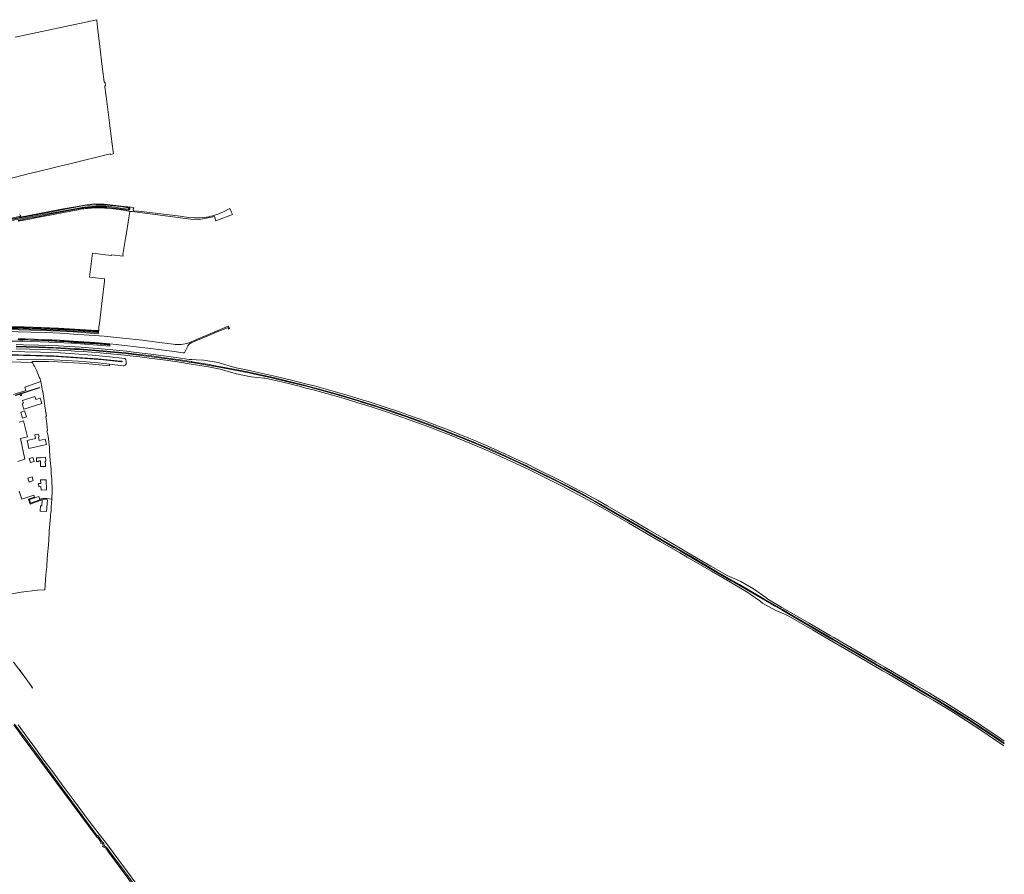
# Model space of a CAD drawing. Header units: metres. Extents: x 168032 to 180145, y 382923 to 399665.
# Tile 293 of 293: x 171368 to 173046, y 395010 to 396467. Entities that reach past the tile are written whole.
import ezdxf

# ---------------------------------------------------------------- set-up
doc = ezdxf.new("R2010")
doc.units = ezdxf.units.M
for name, color, linetype, lineweight in [('B-WE-GR-BEPLANTING_CULTUUR_BOSPLANTSOEN-GV', 8, 'Continuous', 18), ('B-WE-GR-BOUWLAND-GV', 8, 'Continuous', 18), ('B-WE-GR-GRAS-GV', 8, 'Continuous', 18), ('B-WE-GR-GROENVOORZIENING-GV', 8, 'Continuous', 18), ('B-WE-IE-TERREINAFSCHEIDING_KUNSTMATIG_HEKWERK_RASTER-G', 8, 'IE-TERREINAFSCHEIDING-KUNSTMATIG', 18), ('B-WE-OG-TERREIN_CULTUURSCHEIDING-GV', 8, 'Continuous', 18), ('B-WE-OG-TERREIN_ERF-GV', 8, 'Continuous', 18), ('B-WE-OG-WATER_SLOOT-GV', 8, 'Continuous', 18), ('B-WE-OG-WEG-GV', 8, 'Continuous', 18), ('B-WE-VW-MARKERING_PICTOGRAM-G', 8, 'Continuous', 18)]:
    doc.layers.add(name, color=color, linetype=linetype, lineweight=lineweight)
doc.linetypes.add('IE-TERREINAFSCHEIDING-KUNSTMATIG', pattern='A,4,[82,NLCS.SHX,S=0.75,R=90,X=0,Y=0],4,-2', length=10)

msp = doc.modelspace()

# ---------------------------------------------------------------- linework, layer by layer
at = {"layer": 'B-WE-GR-BEPLANTING_CULTUUR_BOSPLANTSOEN-GV', "flags": 128}
for points in [[(171629.546, 395913.761), (171602.008, 395917.456), (171577.328, 395920.633), (171543.735, 395924.267), (171512.045, 395927.338), (171478.142, 395929.993), (171460.607, 395931.168), (171437.277, 395932.463), (171412.887, 395933.605), (171387.027, 395934.37), (171344.072, 395935.243)], [(171365.415, 395922.935), (171377.212, 395922.704), (171409.088, 395922.079), (171436.663, 395920.509), (171459.269, 395919.222), (171495.94, 395916.86), (171521.705, 395914.389), (171532.392, 395913.364), (171546.875, 395911.803), (171586.274, 395907.248), (171627.494, 395901.849), (171646.812, 395899.072), (171647.57, 395898.963), (171648.385, 395898.859), (171648.608, 395898.898), (171648.913, 395899.031), (171648.992, 395899.185), (171654.489, 395910.183), (171654.845, 395911.018), (171655.274, 395911.818), (171655.771, 395912.578), (171656.334, 395913.291), (171656.957, 395913.952), (171657.636, 395914.555), (171658.365, 395915.097), (171659.139, 395915.572), (171659.553, 395915.79), (171660.548, 395916.21), (171688.767, 395928.13), (171704.706, 395934.809), (171722.017, 395941.93), (171722.407, 395941.935), (171722.79, 395941.86), (171723.15, 395941.709), (171723.472, 395941.488), (171723.741, 395941.206), (171723.948, 395940.875), (171724.083, 395940.509), (171724.141, 395940.123), (171724.12, 395939.733), (171724.11, 395939.68), (171725.817, 395940.501), (171724.031, 395944.673), (171723.51, 395944.455), (171656.381, 395916.38)]]:
    msp.add_lwpolyline(points, dxfattribs=at)
at = {"layer": 'B-WE-GR-BEPLANTING_CULTUUR_BOSPLANTSOEN-GV'}
msp.add_lwpolyline([(171656.381, 395916.38, -0.13411499), (171629.546, 395913.761)], format="xyb", dxfattribs=at)
at = {"layer": 'B-WE-GR-BOUWLAND-GV', "flags": 128}
for points in [[(171350.331, 396195.771), (171382.773, 396204.036), (171394.826, 396206.974), (171434.489, 396216.642), (171453.523, 396221.47), (171522.58, 396238.098), (171522.81, 396237.145), (171527.896, 396238.37), (171524.979, 396259.063), (171520.708, 396295.921), (171516.658, 396327.401), (171513.049, 396352.324), (171513.113, 396353.463), (171513.721, 396354.178), (171514.515, 396354.417), (171513.767, 396360.027), (171513.137, 396360.174), (171512.536, 396360.786), (171512.357, 396361.405), (171508.545, 396387.499), (171504.821, 396421.34), (171500.601, 396454.405), (171499.832, 396465.632), (171499.732, 396467.096), (171360.318, 396437.368)], [(171338.134, 396125.453), (171370.302, 396131.986), (171369.718, 396134.075), (171367.63, 396134.249)], [(171512.613, 396025.394), (171512.564, 396024.98), (171487.364, 396027.912), (171492.19, 396068.789), (171523.822, 396064.793), (171523.777, 396064.379), (171524.193, 396064.326), (171524.397, 396066.322), (171544.54, 396063.774), (171544.154, 396066.709), (171549.605, 396101.05), (171549.991, 396100.984), (171550.434, 396103.598), (171550.02, 396103.668), (171555.802, 396140.094), (171545.748, 396142.058), (171528.214, 396144.404), (171516.37, 396145.7), (171513.435, 396145.974), (171510.503, 396146.17), (171507.567, 396146.286), (171504.622, 396146.325), (171503.674, 396146.32), (171499.218, 396146.259), (171494.769, 396146.118), (171490.324, 396145.898), (171485.881, 396145.599), (171483.452, 396145.402), (171480.51, 396145.124), (171477.587, 396144.77), (171474.675, 396144.337), (171471.774, 396143.827), (171468.883, 396143.237), (171467.816, 396143), (171446.373, 396138.939), (171422.907, 396134.319), (171404.042, 396130.799), (171382.211, 396126.562), (171365.676, 396123.426)], [(171350.826, 395943.415), (171375.838, 395943.383), (171434.392, 395941.069), (171498.85, 395937.07), (171501.819, 395937.047), (171502.652, 395937.04), (171502.76, 395937.025), (171502.82, 395937.498), (171503.03, 395940.142), (171503.271, 395943.173), (171504.029, 395949.001), (171508.538, 395988.437), (171512.503, 396021.289), (171512.918, 396024.476), (171513.031, 396025.345), (171512.613, 396025.394)], [(171364.999, 395714.083), (171368.567, 395714.698), (171371.879, 395715.824), (171377.139, 395717.778), (171369.532, 395752.882), (171381.225, 395755.659), (171374.746, 395783.321), (171367.375, 395780.93)], [(171418.231, 395590.742), (171418.377, 395592.585), (171418.598, 395595.378), (171420.491, 395619.257), (171420.673, 395621.372), (171420.888, 395623.861), (171421.032, 395625.243), (171421.671, 395631.362), (171421.936, 395637.362), (171422.496, 395642.961), (171422.806, 395649.553), (171414.498, 395650.661), (171407.886, 395650.891), (171405.007, 395650.43), (171404.016, 395649.763), (171404.73, 395647.621), (171385.822, 395641.316), (171383.04, 395649.633), (171393.249, 395653.11), (171392.24, 395656.463), (171388.658, 395655.167), (171378.55, 395651.863), (171371.879, 395649.548), (171371.87, 395649.574), (171370.728, 395653.002), (171369.359, 395656.266), (171368.385, 395659.62), (171367.38, 395663.075)], [(171284.744, 395579.471), (171286.305, 395576.538), (171287.726, 395573.868), (171297.939, 395556.222), (171299.653, 395553.671), (171306.333, 395543.732), (171307.477, 395542.029), (171308.946, 395540.659), (171309.974, 395539.897), (171311.626, 395539.469), (171311.975, 395539.418), (171313.276, 395539.23), (171314.966, 395538.728), (171315.737, 395538.25), (171316.291, 395537.417), (171322.474, 395519.899), (171331.98, 395491.436), (171333.983, 395484.843), (171370.436, 395491.056), (171398.515, 395494.439), (171411.07, 395495.105), (171412.918, 395520.342), (171414.184, 395534.241)], [(171414.361, 395534.762), (171414.457, 395537.044), (171414.394, 395537.166), (171414.331, 395537.418), (171415.503, 395555.031), (171417.045, 395571.4), (171417.749, 395581.744), (171418.203, 395590.219), (171418.231, 395590.742)]]:
    msp.add_lwpolyline(points, dxfattribs=at)
msp.add_lwpolyline([(171406.272, 395649.135), (171415.321, 395648.565), (171414.066, 395628.615), (171403.285, 395629.295), (171403.86, 395638.335), (171405.609, 395638.238)], close=True, dxfattribs=at)
at = {"layer": 'B-WE-GR-BOUWLAND-GV'}
msp.add_lwpolyline([(171414.184, 395534.241, -0.18964913), (171414.361, 395534.762)], format="xyb", dxfattribs=at)
at = {"layer": 'B-WE-GR-GRAS-GV', "flags": 128}
msp.add_lwpolyline([(171357.335, 395827.904), (171378.806, 395834.693), (171376.834, 395840.815), (171404.113, 395850.186), (171402.867, 395854.763), (171401.604, 395857.76), (171400.168, 395860.998), (171398.106, 395866.359), (171397.859, 395866.948), (171396.812, 395869.311), (171395.692, 395871.641), (171394.501, 395873.934), (171393.24, 395876.19), (171391.909, 395878.406), (171390.527, 395881.212), (171389.761, 395881.939), (171389.484, 395881.974), (171370.294, 395882.96), (171329.977, 395884.541)], dxfattribs=at)
at = {"layer": 'B-WE-GR-GROENVOORZIENING-GV', "flags": 128}
for points in [[(171686.642, 396130.316), (171675.967, 396129.224), (171665.229, 396129.25), (171655.957, 396130.049), (171641.617, 396131.921), (171570.447, 396140.362), (171570.153, 396140.396), (171569.524, 396140.471), (171562.305, 396141.446), (171562.02, 396141.884), (171561.805, 396142.361), (171561.664, 396142.865), (171561.603, 396143.384), (171561.62, 396143.907), (171561.718, 396144.421), (171561.892, 396144.914), (171562.14, 396145.375), (171562.455, 396145.793), (171562.829, 396146.158), (171563.22, 396146.44), (171557.89, 396147.17), (171552.559, 396147.899), (171554.713, 396147.497), (171555.075, 396147.191), (171555.381, 396146.828), (171555.621, 396146.42), (171555.79, 396145.977), (171555.882, 396145.511), (171555.894, 396145.037), (171555.827, 396144.568), (171555.682, 396144.117), (171555.463, 396143.696), (171555.177, 396143.318), (171554.831, 396142.993), (171554.436, 396142.731), (171554.003, 396142.539), (171553.817, 396142.482), (171545.957, 396143.583), (171528.4, 396145.932), (171516.525, 396147.231), (171513.558, 396147.509), (171510.585, 396147.707), (171507.608, 396147.825), (171504.628, 396147.864), (171503.66, 396147.859), (171499.183, 396147.798), (171494.707, 396147.656), (171490.234, 396147.435), (171485.767, 396147.134), (171483.317, 396146.935), (171480.345, 396146.655), (171477.381, 396146.296), (171474.428, 396145.857), (171471.487, 396145.339), (171468.562, 396144.743), (171467.506, 396144.508), (171446.081, 396140.45), (171422.617, 396135.831), (171403.754, 396132.311), (171381.921, 396128.074), (171365.389, 396124.938)], [(171365.676, 396123.426), (171382.211, 396126.562), (171404.042, 396130.799), (171422.907, 396134.319), (171446.373, 396138.939), (171467.816, 396143), (171468.883, 396143.237), (171471.774, 396143.827), (171474.675, 396144.337), (171477.587, 396144.77), (171480.51, 396145.124), (171483.452, 396145.402), (171485.881, 396145.599), (171490.324, 396145.898), (171494.769, 396146.118), (171499.218, 396146.259), (171503.674, 396146.32), (171504.622, 396146.325), (171507.567, 396146.286), (171510.503, 396146.17), (171513.435, 396145.974), (171516.37, 396145.7), (171528.214, 396144.404), (171545.748, 396142.058), (171555.802, 396140.094), (171559.725, 396139.822), (171659.977, 396127.217), (171673.338, 396126.555), (171683.128, 396128.011), (171700.354, 396131.458), (171702.31, 396124.306), (171730.907, 396134.769), (171728.439, 396139.694)], [(171726.042, 396144.884), (171714.412, 396138.972)], [(171728.329, 396139.943), (171726.042, 396144.884)]]:
    msp.add_lwpolyline(points, dxfattribs=at)
at = {"layer": 'B-WE-GR-GROENVOORZIENING-GV'}
for points in [[(171714.412, 396138.972, -0.05214929), (171686.642, 396130.316)], [(171728.439, 396139.694, -0.02461509), (171728.329, 396139.943)]]:
    msp.add_lwpolyline(points, format="xyb", dxfattribs=at)
at = {"layer": 'B-WE-IE-TERREINAFSCHEIDING_KUNSTMATIG_HEKWERK_RASTER-G', "flags": 128}
msp.add_lwpolyline([(171212.385, 395891.406), (171212.684, 395891.644), (171227.26, 395892.486), (171256.059, 395894.39), (171276.088, 395895.613), (171279.085, 395895.734), (171282.097, 395895.435), (171283.278, 395895.22), (171284.308, 395894.737), (171285.524, 395894.01), (171286.214, 395893.359), (171291.049, 395887.676), (171293.139, 395886.209), (171295.167, 395885.293), (171297.299, 395884.592), (171298.362, 395884.443), (171329.977, 395884.541), (171370.294, 395882.96), (171389.484, 395881.974)], dxfattribs=at)
at = {"layer": 'B-WE-OG-TERREIN_CULTUURSCHEIDING-GV', "flags": 128}
for points in [[(171359.513, 395266.001), (171370.11, 395251.809), (171374.12, 395246.378), (171500.425, 395075.357), (171501.248, 395075.923), (171506.472, 395068.893)], [(171566.222, 394995.077), (171552.012, 395014.224), (171537.155, 395034.017), (171527.576, 395047.007), (171514.536, 395064.554), (171503.666, 395078.305), (171488.429, 395098.155), (171476.995, 395113.588), (171460.953, 395135.065), (171444.124, 395158.005), (171422.861, 395186.86), (171407.69, 395206.946), (171393.933, 395225.967), (171380.613, 395243.906), (171365.412, 395264.655)], [(171508.073, 395065.358), (171508.458, 395065.444), (171509.154, 395065.365), (171509.93, 395065.07), (171510.627, 395064.477), (171511.04, 395063.779), (171512.401, 395059.261), (171512.461, 395058.835), (171512.433, 395058.296)], [(171517.242, 395054.378), (171519.988, 395050.68), (171567.099, 394987.235)]]:
    msp.add_lwpolyline(points, dxfattribs=at)
at = {"layer": 'B-WE-OG-TERREIN_CULTUURSCHEIDING-GV'}
for points in [[(171506.472, 395068.893, -0.10253831), (171508.073, 395065.358)], [(171512.433, 395058.296, -0.14905642), (171517.242, 395054.378)]]:
    msp.add_lwpolyline(points, format="xyb", dxfattribs=at)
at = {"layer": 'B-WE-OG-TERREIN_ERF-GV', "flags": 128}
for points in [[(171367.38, 395663.075), (171368.385, 395659.62), (171369.359, 395656.266), (171370.728, 395653.002), (171371.87, 395649.574), (171371.879, 395649.548), (171378.55, 395651.863), (171388.658, 395655.167), (171392.24, 395656.463), (171393.249, 395653.11), (171383.04, 395649.633), (171385.822, 395641.316), (171404.73, 395647.621), (171404.016, 395649.763), (171405.007, 395650.43), (171407.886, 395650.891), (171414.498, 395650.661), (171422.806, 395649.553), (171423.3, 395664.669), (171422.814, 395683.466), (171422.027, 395693.133), (171421.87, 395697.447), (171421.665, 395700.995), (171421.092, 395705.577), (171420.658, 395710.522), (171420.569, 395711.532), (171420.205, 395715.674), (171419.151, 395732.495), (171419.146, 395732.577), (171418.964, 395736.911), (171418.907, 395737.392), (171416.601, 395756.741), (171414.546, 395766.339), (171415.672, 395766.75), (171413.654, 395783.375), (171412.716, 395790.191), (171412.918, 395790.655), (171413.319, 395790.964), (171413.991, 395791.122), (171413.845, 395791.813), (171413.238, 395794.696), (171413.031, 395796.06), (171412.917, 395796.813), (171412.29, 395800.937), (171407.42, 395832.993), (171407.219, 395833.54), (171407.05, 395834.001), (171405.929, 395840.348), (171405.843, 395840.833), (171404.113, 395850.186), (171376.834, 395840.815), (171378.806, 395834.693), (171357.335, 395827.904)], [(171367.375, 395780.93), (171374.746, 395783.321), (171381.225, 395755.659), (171369.532, 395752.882), (171377.139, 395717.778), (171371.879, 395715.824), (171368.567, 395714.698), (171364.999, 395714.083)]]:
    msp.add_lwpolyline(points, dxfattribs=at)
for points in [[(171370.538, 395829.142), (171371.442, 395826.368), (171369.578, 395825.76), (171368.674, 395828.534), (171361.352, 395826.146), (171361.158, 395826.804), (171387.244, 395835.311), (171401.957, 395839.919), (171402.138, 395839.257), (171387.453, 395834.658)], [(171394.153, 395824.473), (171395.737, 395819.419), (171403.25, 395821.775), (171406.108, 395812.656), (171375.096, 395802.963), (171372.279, 395812.396), (171374.503, 395813.034), (171372.948, 395817.84)], [(171376.387, 395799.955), (171379.533, 395789.89), (171373.102, 395787.88), (171369.956, 395797.944)], [(171400.264, 395760.691), (171401.331, 395755.857), (171400.027, 395755.569), (171401.304, 395749.785), (171411.821, 395752.107), (171413.867, 395742.837), (171408.909, 395741.743), (171383.717, 395736.229), (171381.858, 395744.721), (171380.769, 395749.698), (171395.155, 395752.846), (171393.752, 395759.254), (171395.342, 395759.602)], [(171390.446, 395720.885), (171391.072, 395718.983), (171392.7, 395714.045), (171386.411, 395711.971), (171384.177, 395718.823)], [(171412.271, 395720.919), (171412.53, 395714.334), (171411.495, 395714.295), (171411.567, 395712.386), (171411.62, 395711.113), (171412.144, 395711.134), (171412.37, 395705.512), (171403.774, 395705.176), (171403.385, 395715.004), (171400.633, 395714.896), (171400.669, 395713.897), (171396.971, 395713.763), (171396.752, 395719.826), (171400.176, 395719.956), (171403.231, 395720.071), (171403.212, 395720.571)], [(171389.139, 395687.8), (171391.383, 395681.163), (171384.222, 395678.747), (171382.006, 395685.39)], [(171413.164, 395682.746), (171413.863, 395665.256), (171404.507, 395664.89), (171404.27, 395671.002), (171400.669, 395670.842), (171400.462, 395676.208), (171404.067, 395676.338), (171403.826, 395682.368)], [(171386.565, 395643.039), (171384.698, 395648.742), (171400.473, 395653.907), (171402.34, 395648.203)]]:
    msp.add_lwpolyline(points, close=True, dxfattribs=at)
at = {"layer": 'B-WE-OG-WATER_SLOOT-GV', "flags": 128}
for points in [[(171344.777, 396124.423), (171390, 396133.425), (171422.726, 396139.762), (171451.439, 396145.389), (171478.369, 396150.266), (171497.676, 396151.562), (171511.033, 396151.508), (171534.976, 396148.943), (171539.76, 396148.388), (171553.805, 396146.195), (171554.029, 396145.95), (171554.188, 396145.658), (171554.273, 396145.336), (171554.279, 396145.004), (171554.206, 396144.68), (171554.058, 396144.382), (171553.843, 396144.128), (171553.574, 396143.933), (171553.271, 396143.809), (171543.437, 396145.443), (171529.52, 396147.415), (171515.35, 396149.034), (171498.015, 396149.409), (171477.27, 396147.653), (171465.575, 396145.344), (171436.87, 396140.311), (171409.313, 396135.077), (171378.083, 396128.98), (171346.485, 396122.772)], [(171346.485, 396122.772), (171378.083, 396128.98), (171409.313, 396135.077), (171436.87, 396140.311), (171465.575, 396145.344), (171477.27, 396147.653), (171498.015, 396149.409), (171515.35, 396149.034), (171529.52, 396147.415), (171543.437, 396145.443), (171553.271, 396143.809), (171553.574, 396143.933), (171553.843, 396144.128), (171554.058, 396144.382), (171554.206, 396144.68), (171554.279, 396145.004), (171554.273, 396145.336), (171554.188, 396145.658), (171554.029, 396145.95), (171553.805, 396146.195), (171539.76, 396148.388), (171534.976, 396148.943), (171511.033, 396151.508), (171497.676, 396151.562), (171478.369, 396150.266), (171451.439, 396145.389), (171422.726, 396139.762), (171390, 396133.425), (171344.777, 396124.423)], [(171365.389, 396124.938), (171381.921, 396128.074), (171403.754, 396132.311), (171422.617, 396135.831), (171446.081, 396140.45), (171467.506, 396144.508), (171468.562, 396144.743), (171471.487, 396145.339), (171474.428, 396145.857), (171477.381, 396146.296), (171480.345, 396146.655), (171483.317, 396146.935), (171485.767, 396147.134), (171490.234, 396147.435), (171494.707, 396147.656), (171499.183, 396147.798), (171503.66, 396147.859), (171504.628, 396147.864), (171507.608, 396147.825), (171510.585, 396147.707), (171513.558, 396147.509), (171516.525, 396147.231), (171528.4, 396145.932), (171545.957, 396143.583), (171553.817, 396142.482), (171554.003, 396142.539), (171554.436, 396142.731), (171554.831, 396142.993), (171555.177, 396143.318), (171555.463, 396143.696), (171555.682, 396144.117), (171555.827, 396144.568), (171555.894, 396145.037), (171555.882, 396145.511), (171555.79, 396145.977), (171555.621, 396146.42), (171555.381, 396146.828), (171555.075, 396147.191), (171554.713, 396147.497), (171552.559, 396147.899), (171551.093, 396148.065), (171550.684, 396148.112), (171517.427, 396151.885), (171512.162, 396152.322), (171506.896, 396152.759), (171501.613, 396152.802), (171496.33, 396152.845), (171491.058, 396152.493), (171485.786, 396152.141), (171439.269, 396143.944), (171368.671, 396130.127), (171368.511, 396130.096), (171346.876, 396125.862)], [(171347.344, 395940.361), (171402.477, 395938.647), (171459.386, 395935.97), (171498.824, 395933.627), (171502.082, 395933.356), (171502.194, 395933.828), (171502.652, 395937.04), (171501.819, 395937.047), (171498.85, 395937.07), (171434.392, 395941.069), (171375.838, 395943.383), (171350.826, 395943.415)], [(171348.686, 395942.424), (171368.814, 395942.221), (171387.595, 395941.808), (171410.305, 395941.077), (171456.544, 395938.78), (171470.826, 395937.975), (171484.887, 395936.959), (171501.13, 395935.836), (171501.314, 395935.781), (171501.46, 395935.657), (171501.543, 395935.485), (171501.549, 395935.294), (171501.478, 395935.117), (171501.34, 395934.983), (171501.161, 395934.917), (171501.062, 395934.913), (171459.039, 395937.766), (171420.248, 395939.64), (171373.905, 395941.194), (171348.28, 395941.66)], [(171348.28, 395941.66), (171373.905, 395941.194), (171420.248, 395939.64), (171459.039, 395937.766), (171501.062, 395934.913), (171501.161, 395934.917), (171501.34, 395934.983), (171501.478, 395935.117), (171501.549, 395935.294), (171501.543, 395935.485), (171501.46, 395935.657), (171501.314, 395935.781), (171501.13, 395935.836), (171484.887, 395936.959), (171470.826, 395937.975), (171456.544, 395938.78), (171410.305, 395941.077), (171387.595, 395941.808), (171368.814, 395942.221), (171348.686, 395942.424)], [(171335.366, 395919.223), (171374.186, 395918.934), (171417.658, 395917.315), (171456.683, 395915.348), (171500.801, 395912.313), (171521.636, 395910.344), (171521.671, 395912.415), (171511.82, 395913.215), (171505.274, 395913.793), (171499.093, 395914.362), (171492.603, 395914.856), (171488.232, 395915.072), (171482.64, 395915.495), (171478.238, 395915.692), (171471.701, 395916.079), (171465.844, 395916.625), (171460.301, 395916.819), (171450.28, 395917.676), (171441.987, 395918.17), (171436.866, 395918.385), (171431.142, 395918.709), (171428.239, 395918.936), (171404.473, 395920.183), (171367.822, 395921.248)], [(171367.822, 395921.248), (171404.473, 395920.183), (171428.239, 395918.936), (171431.142, 395918.709), (171436.866, 395918.385), (171441.987, 395918.17), (171450.28, 395917.676), (171460.301, 395916.819), (171465.844, 395916.625), (171471.701, 395916.079), (171478.238, 395915.692), (171482.64, 395915.495), (171488.232, 395915.072), (171492.603, 395914.856), (171499.093, 395914.362), (171505.274, 395913.793), (171511.82, 395913.215), (171521.671, 395912.415), (171521.688, 395913.387), (171520.9, 395913.496), (171514.706, 395914.113), (171510.988, 395914.417), (171505.811, 395914.778), (171499.364, 395915.274), (171493.023, 395916.016), (171487.626, 395916.352), (171482.12, 395916.626), (171472.603, 395917.194), (171464.326, 395917.658), (171451.328, 395918.544), (171443.271, 395919.065), (171431.328, 395919.608), (171427.997, 395919.938), (171399.841, 395920.703), (171365.134, 395921.64)]]:
    msp.add_lwpolyline(points, dxfattribs=at)
at = {"layer": 'B-WE-OG-WEG-GV', "flags": 128}
for points in [[(171347.469, 395938.684), (171387.386, 395937.894), (171436.94, 395936.04), (171460.101, 395934.75), (171488.514, 395932.785), (171502.077, 395931.658), (171502.76, 395937.025), (171502.652, 395937.04), (171502.194, 395933.828), (171502.082, 395933.356), (171498.824, 395933.627), (171459.386, 395935.97), (171402.477, 395938.647), (171347.344, 395940.361), (171341.711, 395941.312), (171336.413, 395942.946), (171330.038, 395945.659), (171323.329, 395949.842), (171267.786, 395987.575), (171267.804, 395989.039), (171268.213, 395989.693), (171268.883, 395989.984)], [(171363.389, 395887.962), (171394.448, 395888.201), (171426.541, 395887.165), (171468.243, 395884.959), (171502, 395882.073), (171521.015, 395879.743), (171544.452, 395876.872), (171545.474, 395877.002), (171546.78, 395877.473), (171547.87, 395877.854), (171549.082, 395879.04), (171549.45, 395879.795), (171549.588, 395881.326), (171549.676, 395884.494), (171549.014, 395887.689), (171548.431, 395888.553), (171547.442, 395889.211), (171546.673, 395889.438), (171542.145, 395890.262), (171521.265, 395892.32), (171491.7, 395895.234), (171461.361, 395897.305), (171429.702, 395899.456), (171403.619, 395900.257), (171377.144, 395901.046), (171355.455, 395901.313)], [(171329.977, 395884.541), (171370.294, 395882.96), (171389.484, 395881.974), (171389.761, 395881.939), (171390.038, 395881.904), (171389.874, 395882.187), (171389.1, 395883.593), (171389.115, 395883.939), (171389.561, 395884.385), (171390.115, 395884.512), (171407.877, 395884.53), (171417.417, 395884.39), (171432.406, 395883.791), (171449.479, 395882.773), (171480.397, 395880.74), (171520.956, 395877.059), (171521.015, 395879.743), (171502, 395882.073), (171468.243, 395884.959), (171426.541, 395887.165), (171394.448, 395888.201), (171363.389, 395887.962)], [(171357.853, 395371.839), (171373.896, 395349.99), (171384.634, 395335.224), (171389.76, 395327.535), (171390.167, 395327.897), (171387.911, 395331.074), (171370.033, 395355.85), (171367.133, 395359.868)], [(171357.915, 395264.808), (171368.509, 395250.62), (171372.516, 395245.194), (171499.967, 395072.622), (171500.794, 395073.191), (171504.866, 395067.712)], [(171506.472, 395068.893), (171501.248, 395075.923), (171500.425, 395075.357), (171374.12, 395246.378), (171370.11, 395251.809), (171359.513, 395266.001)], [(171506.445, 395062.556), (171507.603, 395063.209), (171508.566, 395063.425), (171508.68, 395063.412), (171508.901, 395063.328), (171509.081, 395063.175), (171509.201, 395062.972), (171510.448, 395058.833), (171510.46, 395058.747), (171510.446, 395058.471), (171510.354, 395058.21), (171510.192, 395057.987), (171509.972, 395057.819), (171509.714, 395057.72), (171509.439, 395057.699)], [(171512.433, 395058.296), (171512.461, 395058.835), (171512.401, 395059.261), (171511.04, 395063.779), (171510.627, 395064.477), (171509.93, 395065.07), (171509.154, 395065.365), (171508.458, 395065.444), (171508.073, 395065.358)], [(171515.612, 395053.229), (171518.066, 395049.923), (171518.387, 395049.491), (171565.498, 394986.046)], [(171567.099, 394987.235), (171519.988, 395050.68), (171517.242, 395054.378)]]:
    msp.add_lwpolyline(points, dxfattribs=at)
for points in [[(171539.894, 395884.997), (171501.513, 395889.047), (171466.429, 395891.407), (171426.574, 395893.893), (171386.507, 395895.152), (171345.627, 395896.19), (171301.036, 395896.493), (171300.598, 395896.476), (171299.411, 395896.094), (171299.254, 395895.797), (171299.252, 395895.539), (171299.436, 395895.329), (171314.395, 395895.117), (171353.872, 395894.974), (171395.361, 395893.832), (171430.676, 395892.626), (171471.882, 395890.154), (171510.785, 395887.232), (171541.882, 395883.843), (171542.406, 395883.849), (171542.673, 395884.021), (171542.752, 395884.3), (171542.62, 395884.483), (171542.345, 395884.61)], [(171539.894, 395884.997), (171542.345, 395884.61), (171542.62, 395884.483), (171542.752, 395884.3), (171542.673, 395884.021), (171542.406, 395883.849), (171541.882, 395883.843), (171510.785, 395887.232), (171471.882, 395890.154), (171430.676, 395892.626), (171395.361, 395893.832), (171353.872, 395894.974), (171314.395, 395895.117), (171299.436, 395895.329), (171299.252, 395895.539), (171299.254, 395895.797), (171299.411, 395896.094), (171300.598, 395896.476), (171301.036, 395896.493), (171345.627, 395896.19), (171386.507, 395895.152), (171426.574, 395893.893), (171466.429, 395891.407), (171501.513, 395889.047)]]:
    msp.add_lwpolyline(points, close=True, dxfattribs=at)
at = {"layer": 'B-WE-OG-WEG-GV'}
for points in [[(171504.866, 395067.712, -0.14829521), (171506.307, 395063.553)], [(171506.307, 395063.553, 0.03217404), (171506.445, 395062.556)], [(171508.073, 395065.358, 0.10253831), (171506.472, 395068.893)], [(171509.439, 395057.699, 0.07548358), (171511.589, 395056.487)], [(171511.589, 395056.487, -0.15313615), (171515.612, 395053.229)], [(171517.242, 395054.378, 0.14905642), (171512.433, 395058.296)]]:
    msp.add_lwpolyline(points, format="xyb", dxfattribs=at)
at = {"layer": 'B-WE-VW-MARKERING_PICTOGRAM-G', "flags": 128}
for points in [[(173046.084, 395237.143), (173035.017, 395244.766), (173013.276, 395259.337), (173001.933, 395266.938), (172977.926, 395282.548), (172960.293, 395293.571), (172946.275, 395302.16), (172928.606, 395312.77), (172917.943, 395319.173), (172893.09, 395333.684), (172852.267, 395357.402), (172842.274, 395363.24), (172827.779, 395371.709), (172789.447, 395394.003), (172755.851, 395413.574), (172749.492, 395417.278), (172713.59, 395438.16), (172669.412, 395463.854), (172667.191, 395465.146), (172643.186, 395479.079), (172639.611, 395481.68), (172618.638, 395496.84), (172597.297, 395509.228), (172577.507, 395517.717), (172575.192, 395518.649), (172546.017, 395535.599), (172508.127, 395557.615), (172496.535, 395564.351), (172465.741, 395582.245), (172439.033, 395597.85), (172410.01, 395614.711), (172399.699, 395620.701), (172369.43, 395638.148), (172352.675, 395647.597), (172324.174, 395663.189), (172322.837, 395663.907), (172305.875, 395673.001), (172285.648, 395683.391), (172249.122, 395701.575), (172233.51, 395709.166), (172232.612, 395709.602), (172214.486, 395718.021), (172194.785, 395727.1), (172171.294, 395737.484), (172152.804, 395745.382), (172141.949, 395749.905), (172133.305, 395753.564), (172102.629, 395766.035), (172086.372, 395772.441), (172057.886, 395783.141), (172048.654, 395786.483), (172038.682, 395790.093), (172013.442, 395798.969), (171994.559, 395805.382), (171961.995, 395815.996), (171953.747, 395818.525), (171930.458, 395825.664), (171894.313, 395836.066), (171870.658, 395842.537), (171857.457, 395845.916), (171831.359, 395852.596), (171805.106, 395858.872), (171769.606, 395866.796), (171759.908, 395868.795), (171736.785, 395873.56), (171730.737, 395875.214), (171715.591, 395879.69), (171706.086, 395882.439), (171682.057, 395886.611), (171668.652, 395887.15), (171661.486, 395887.444), (171657.174, 395887.621), (171634.973, 395891.087), (171591.661, 395896.98), (171562.153, 395900.418), (171550.954, 395901.722), (171520.423, 395904.699), (171500.273, 395906.436), (171472.97, 395908.497), (171462.372, 395909.127), (171433.831, 395910.824), (171400.697, 395912.208), (171374.367, 395913), (171362.247, 395913.185)], [(171362.112, 395906.038), (171384.739, 395905.602), (171406.855, 395904.847), (171434.304, 395903.666), (171456.031, 395902.478), (171461.95, 395902.088), (171476.305, 395901.142), (171504.59, 395898.93), (171546.831, 395894.967), (171561.322, 395893.348), (171572.681, 395892.08), (171588.827, 395890.119), (171617.456, 395886.372), (171636.926, 395883.597), (171660.253, 395879.874), (171667.57, 395878.707), (171689.954, 395875.036), (171709.944, 395871.408), (171731.614, 395864.857), (171737.855, 395863.03), (171762.207, 395857.996), (171762.56, 395857.98), (171784.212, 395855.969), (171786.457, 395855.785), (171808.947, 395850.667), (171828.474, 395845.95), (171844.147, 395842.038), (171855.599, 395839.068), (171868.394, 395835.75), (171901.299, 395826.655), (171920.962, 395820.981), (171951.623, 395811.7), (171956.221, 395810.308), (171987.928, 395800.107), (172009.652, 395792.715), (172029.081, 395785.987), (172046.237, 395779.764), (172048.162, 395779.066), (172068.18, 395771.655), (172084.328, 395765.58), (172100.726, 395759.122), (172134.981, 395745.191), (172139.219, 395743.405), (172158.818, 395735.144), (172179.86, 395725.963), (172205.177, 395714.549), (172230.441, 395702.644), (172235.834, 395700.103), (172268.829, 395683.92), (172291.535, 395672.434), (172310.745, 395662.344), (172319.499, 395657.631), (172329.084, 395652.47), (172349.846, 395641.001), (172376.646, 395625.76), (172406.412, 395608.525), (172415.648, 395603.177), (172459.79, 395577.477), (172492.961, 395558.214), (172505.502, 395550.931), (172546.86, 395526.882), (172579.39, 395507.908), (172583.793, 395505.34), (172609.223, 395490.524), (172612.997, 395487.789), (172629.253, 395476.118), (172634.282, 395472.538), (172655.503, 395460.149), (172675.234, 395451.702), (172677.939, 395450.586), (172719.21, 395426.595), (172752.257, 395407.356), (172762.83, 395401.2), (172809.229, 395374.241), (172838.683, 395357.072), (172849.1, 395350.999), (172875.24, 395335.794), (172910.896, 395315.057), (172924.934, 395306.646), (172944.508, 395294.918), (172962.213, 395283.982), (172981.542, 395271.689), (173009.309, 395253.403), (173018.426, 395247.4), (173045.405, 395228.858)], [(173045.686, 395232.277), (173031.591, 395242.029), (173010.998, 395255.93), (173010.29, 395256.413), (172987.2, 395271.664), (172969.913, 395282.644), (172947.18, 395296.801), (172929.77, 395307.267), (172926.473, 395309.213), (172915.686, 395315.674), (172897.527, 395326.303), (172856.87, 395349.924), (172848.632, 395354.735), (172840.185, 395359.652), (172812.925, 395375.519), (172767.803, 395401.812), (172753.775, 395409.968), (172726.861, 395425.614), (172688.143, 395448.126), (172667.309, 395460.24), (172655.414, 395467.155), (172617.497, 395489.18), (172585.088, 395508.043), (172580.888, 395510.485), (172538.696, 395535.022), (172494.458, 395560.785), (172483.123, 395567.385), (172434.883, 395595.431), (172407.929, 395611.134), (172394.159, 395619.157), (172357.688, 395640.064), (172348.087, 395645.432), (172330.413, 395655.164), (172320.892, 395660.249), (172311.514, 395665.257), (172282.854, 395680.161), (172253.934, 395694.615), (172233.095, 395704.803), (172231.753, 395705.432), (172217.71, 395712.011), (172194.234, 395722.821), (172183.737, 395727.523), (172148.728, 395742.639), (172140.356, 395746.111), (172120.941, 395754.161), (172101.937, 395761.82), (172088.244, 395767.291), (172071.41, 395773.665), (172047.225, 395782.51), (172027.362, 395789.774), (171978.744, 395806.26), (171952.508, 395814.546), (171944.496, 395817.076), (171901.755, 395829.675), (171879.257, 395835.932), (171856.391, 395841.988), (171829.534, 395848.765), (171794.833, 395856.959), (171763.119, 395863.957), (171759.094, 395864.777), (171734.785, 395869.729), (171701.761, 395875.933), (171664.842, 395882.236), (171660.74, 395882.866), (171627.463, 395887.976), (171589.049, 395893.084), (171561.667, 395896.285), (171548.924, 395897.775), (171515.483, 395901.018), (171491.863, 395902.97), (171468.885, 395904.64), (171462.126, 395905.025), (171430.045, 395906.852), (171400.322, 395908.034), (171379.152, 395908.708), (171362.168, 395909.03)], [(173045.799, 395233.663), (173033.107, 395242.423), (173013.74, 395255.579), (173011.672, 395256.938), (172991.135, 395270.435), (172969.576, 395284.308), (172948.845, 395297.086), (172927.072, 395310.212), (172920.897, 395313.934), (172896.82, 395328.049), (172849.099, 395355.818), (172840.806, 395360.718), (172839.268, 395361.627), (172791.895, 395389.124), (172754.36, 395410.973), (172740.595, 395418.986), (172683.835, 395452.036), (172667.917, 395461.285), (172636.241, 395479.689), (172594.749, 395503.845), (172581.502, 395511.542), (172555.738, 395526.512), (172509.444, 395553.422), (172495.05, 395561.801), (172462.013, 395581.031), (172408.519, 395612.147), (172403.816, 395614.883), (172368.014, 395635.576), (172349.02, 395646.257), (172336.682, 395653.085), (172321.441, 395661.283), (172310.938, 395666.933), (172292.822, 395676.288), (172274.783, 395685.605), (172234.222, 395705.492), (172232.227, 395706.44), (172215.045, 395714.604), (172194.602, 395723.959), (172171.96, 395734.007), (172147.272, 395744.53), (172140.821, 395747.22), (172126.953, 395753.005), (172102.686, 395762.802), (172093.822, 395766.355), (172069.875, 395775.554), (172047.664, 395783.73), (172044.799, 395784.784), (172004.503, 395798.908), (171958.528, 395813.977), (171952.863, 395815.684), (171915.735, 395826.871), (171876.724, 395837.827), (171856.687, 395843.079), (171853.69, 395843.865), (171830.029, 395849.865), (171800.631, 395856.916), (171776.542, 395862.295), (171759.313, 395865.856), (171736.155, 395870.641), (171702.064, 395877.093), (171687.921, 395879.619), (171661.4, 395883.951), (171660.929, 395884.025), (171637.907, 395887.653), (171615.524, 395890.819), (171593.226, 395893.779), (171561.803, 395897.442), (171549.646, 395898.86), (171510.209, 395902.625), (171470.115, 395905.748), (171462.198, 395906.218), (171437.744, 395907.671), (171399.561, 395909.221), (171378.933, 395909.897), (171362.19, 395910.202)]]:
    msp.add_lwpolyline(points, dxfattribs=at)

doc.saveas('drawing.dxf')
